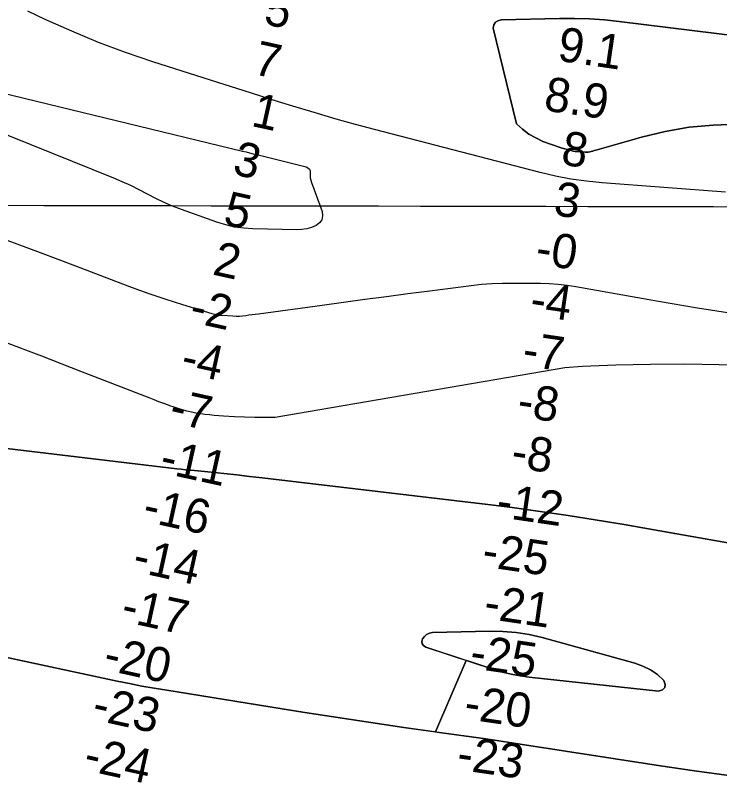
# Model space of a CAD drawing. Extents: x 3187622 to 3225504, y 800805 to 826213.
# Drawn here: x 3209836 to 3211213, y 811141 to 812641 of the extents above; entities that cross this region are included whole.
import ezdxf

# ---------------------------------------------------------------- set-up
doc = ezdxf.new("R2010")
doc.units = 0
for name, color, linetype in [('V-GRID-MAJR', 7, 'Continuous'), ('V-RIVR-RANG', 7, 'Continuous'), ('V-TOPO-DPTH', 7, 'Continuous'), ('V-TOPO-MINR', 7, 'Continuous'), ('V-TOPO-WATR', 7, 'Continuous')]:
    doc.layers.add(name, color=color, linetype=linetype)

msp = doc.modelspace()

# ---------------------------------------------------------------- linework, layer by layer
at = {"layer": 'V-GRID-MAJR'}
msp.add_spline([(3191808.85, 812309.639), (3197045.574, 812297.071), (3202282.3000000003, 812285.265), (3207519.028, 812274.221), (3212755.758, 812263.939), (3217992.489, 812254.4180000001), (3223229.221, 812245.659), (3223229.222, 812245.659)], degree=3, dxfattribs=at)
at = {"layer": 'V-TOPO-DPTH'}
for points in [[(3211270.022278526, 812597.12947018), (3211207.4428886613, 812605.1495014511), (3211017.172844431, 812628.8662761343), (3210988.0359697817, 812631.8459723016), (3210958.8556816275, 812633.9654529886), (3210929.6102732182, 812634.794610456), (3210900.321451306, 812634.7635524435), (3210786.083658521, 812632.1176080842), (3210779.8588953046, 812630.3260985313), (3210774.9574082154, 812627.2526138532), (3210772.040835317, 812622.256166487), (3210770.447538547, 812615.9777439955), (3210816.108862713, 812428.7625256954), (3210827.730350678, 812418.1743625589), (3210840.112476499, 812408.7347111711), (3210853.635559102, 812401.017827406), (3210867.919279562, 812394.449455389), (3210882.5417722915, 812388.8755193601), (3210890.1490025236, 812386.1183366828), (3210897.8102650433, 812383.5302292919), (3210905.552575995, 812381.1957348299), (3210913.3489192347, 812379.0303156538), (3210924.92253718, 812376.0201675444), (3210926.9820689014, 812375.5432503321), (3210931.1445746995, 812374.8504142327), (3210933.247548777, 812374.6344953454), (3210950.332092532, 812373.3435294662), (3210953.377725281, 812373.2757142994), (3210956.4018716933, 812373.4204270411), (3210959.3937886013, 812373.8839316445), (3210962.3642191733, 812374.5599641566), (3210965.3179414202, 812375.4001705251), (3210968.2714352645, 812376.2411783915), (3210971.224586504, 812377.083388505), (3210974.1775093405, 812377.9264001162), (3211060.4621121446, 812402.578250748), (3211106.83667625, 812413.656586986), (3211153.577411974, 812421.9953591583), (3211200.8674051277, 812426.2247852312), (3211248.523569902, 812427.7146472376)], [(3211248.523569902, 812427.7146472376), (3211200.8674051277, 812426.2247852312), (3211153.577411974, 812421.9953591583), (3211106.83667625, 812413.656586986), (3211060.4621121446, 812402.578250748), (3210974.1775093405, 812377.9264001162), (3210971.224586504, 812377.083388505), (3210968.2714352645, 812376.2411783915), (3210965.3179414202, 812375.4001705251), (3210962.3642191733, 812374.5599641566), (3210959.3937886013, 812373.8839316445), (3210956.4018716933, 812373.4204270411), (3210953.377725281, 812373.2757142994), (3210950.332092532, 812373.3435294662), (3210933.247548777, 812374.6344953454), (3210931.1445746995, 812374.8504142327), (3210926.9820689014, 812375.5432503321), (3210924.92253718, 812376.0201675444), (3210913.3489192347, 812379.0303156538), (3210905.552575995, 812381.1957348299), (3210897.8102650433, 812383.5302292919), (3210890.1490025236, 812386.1183366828), (3210882.5417722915, 812388.8755193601), (3210867.919279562, 812394.449455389), (3210853.635559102, 812401.017827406), (3210840.112476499, 812408.7347111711), (3210827.730350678, 812418.1743625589), (3210816.108862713, 812428.7625256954), (3210770.447538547, 812615.9777439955), (3210772.040835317, 812622.256166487), (3210774.9574082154, 812627.2526138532), (3210779.8588953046, 812630.3260985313), (3210786.083658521, 812632.1176080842), (3210900.321451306, 812634.7635524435), (3210929.6102732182, 812634.794610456), (3210958.8556816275, 812633.9654529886), (3210988.0359697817, 812631.8459723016), (3211017.172844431, 812628.8662761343), (3211207.4428886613, 812605.1495014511), (3211270.022278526, 812597.12947018)], [(3211245.9471352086, 812056.5698123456), (3211169.8366742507, 812068.5890381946), (3211093.842544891, 812081.3832428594), (3210932.124239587, 812109.880070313), (3210914.918854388, 812112.4772005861), (3210897.6608597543, 812114.5072622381), (3210880.3239509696, 812115.6867209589), (3210862.9344327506, 812116.2991110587), (3210809.0588850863, 812116.8700510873), (3210788.642733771, 812116.6740840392), (3210768.2576691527, 812115.9300897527), (3210747.919234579, 812114.3640546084), (3210727.611886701, 812112.2499922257), (3210707.3308438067, 812109.7007459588), (3210687.053670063, 812107.1213520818), (3210666.782300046, 812104.4967367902), (3210646.51479918, 812101.8419738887), (3210603.437886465, 812096.1506201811), (3210561.6372198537, 812090.6096861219), (3210519.839738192, 812085.0449076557), (3210478.0470339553, 812079.4443625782), (3210436.257514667, 812073.819973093), (3210311.358178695, 812056.9555433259), (3210305.1672443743, 812056.1112202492), (3210298.9778435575, 812055.2559080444), (3210292.790742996, 812054.3841121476), (3210286.6051759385, 812053.5013271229), (3210280.412816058, 812052.8012441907), (3210274.209956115, 812052.3535762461), (3210267.9913460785, 812052.2845307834), (3210261.76223598, 812052.4679003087), (3210239.661711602, 812053.7942521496), (3210234.943876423, 812054.2488721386), (3210230.266712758, 812054.9269619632), (3210225.6505563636, 812055.9402565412), (3210221.075071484, 812057.1770209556), (3210163.9134803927, 812074.8664650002), (3210130.900643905, 812085.4428452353), (3210098.037766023, 812096.4525171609), (3210065.399826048, 812108.1121266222), (3210032.911844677, 812120.2050277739), (3209954.221241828, 812150.3882128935), (3209885.7286309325, 812176.3109485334), (3209817.086539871, 812201.8260015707)], [(3211245.9471352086, 812056.5698123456), (3211169.8366742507, 812068.5890381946), (3211093.842544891, 812081.3832428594), (3210932.124239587, 812109.880070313), (3210914.918854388, 812112.4772005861), (3210897.6608597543, 812114.5072622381), (3210880.3239509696, 812115.6867209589), (3210862.9344327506, 812116.2991110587), (3210809.0588850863, 812116.8700510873), (3210788.642733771, 812116.6740840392), (3210768.2576691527, 812115.9300897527), (3210747.919234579, 812114.3640546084), (3210727.611886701, 812112.2499922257), (3210707.3308438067, 812109.7007459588), (3210687.053670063, 812107.1213520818), (3210666.782300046, 812104.4967367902), (3210646.51479918, 812101.8419738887), (3210603.437886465, 812096.1506201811), (3210561.6372198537, 812090.6096861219), (3210519.839738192, 812085.0449076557), (3210478.0470339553, 812079.4443625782), (3210436.257514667, 812073.819973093), (3210311.358178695, 812056.9555433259), (3210305.1672443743, 812056.1112202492), (3210298.9778435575, 812055.2559080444), (3210292.790742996, 812054.3841121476), (3210286.6051759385, 812053.5013271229), (3210280.412816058, 812052.8012441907), (3210274.209956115, 812052.3535762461), (3210267.9913460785, 812052.2845307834), (3210261.76223598, 812052.4679003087), (3210239.661711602, 812053.7942521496), (3210234.943876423, 812054.2488721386), (3210230.266712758, 812054.9269619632), (3210225.6505563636, 812055.9402565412), (3210221.075071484, 812057.1770209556), (3210163.9134803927, 812074.8664650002), (3210130.900643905, 812085.4428452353), (3210098.037766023, 812096.4525171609), (3210065.399826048, 812108.1121266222), (3210032.911844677, 812120.2050277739), (3209954.221241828, 812150.3882128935), (3209885.7286309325, 812176.3109485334), (3209817.086539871, 812201.8260015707)], [(3208682.3973499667, 811849.3487392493), (3208809.0894297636, 811800.6359104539), (3208833.650088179, 811789.9759273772), (3208857.4792340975, 811778.0018640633), (3209299.923298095, 811523.7908727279), (3209321.519257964, 811515.580307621), (3209343.2754816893, 811507.8448685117), (3209365.2721011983, 811500.8221183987), (3209387.428984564, 811494.2744942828), (3209493.794791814, 811464.7177258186), (3209569.425573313, 811444.4438656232), (3209645.283514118, 811425.0958602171), (3209721.48219388, 811407.1366369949), (3209797.9080329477, 811390.1032685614), (3210035.27178573, 811339.4722118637), (3210059.452709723, 811334.5094994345), (3210083.680293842, 811329.7969807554), (3210107.977868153, 811325.4597527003), (3210132.322102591, 811321.3727183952), (3210402.3562452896, 811278.1827046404), (3210466.8513198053, 811268.0698594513), (3210531.385842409, 811258.2209171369), (3210595.9795371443, 811248.767829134), (3210657.6945209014, 811239.9935318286)], [(3209448.3477831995, 811838.3530898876), (3210151.8507927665, 811754.6236554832), (3210160.5027445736, 811753.6200000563), (3210169.158437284, 811752.6506718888), (3210177.81974135, 811751.7328346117), (3210186.484786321, 811750.8493245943), (3210219.13805197, 811747.6179877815), (3210244.1245713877, 811745.0713782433), (3210269.100472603, 811742.4272049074), (3210294.0604465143, 811739.6366858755), (3210319.0098022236, 811736.7486030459), (3210771.2926006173, 811683.0496087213), (3210807.8904217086, 811678.5057129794), (3210844.452578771, 811673.7012146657), (3210880.961239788, 811668.5058124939), (3210917.434236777, 811663.0498077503), (3210953.862161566, 811657.2875988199), (3210990.26566566, 811651.3778019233), (3211026.6325387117, 811645.2466230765), (3211062.9749910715, 811638.9678562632), (3211451.0351607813, 811570.7075181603)], [(3211451.0351607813, 811570.7075181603), (3211062.9749910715, 811638.9678562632), (3211026.6325387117, 811645.2466230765), (3210990.26566566, 811651.3778019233), (3210953.862161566, 811657.2875988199), (3210917.434236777, 811663.0498077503), (3210880.961239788, 811668.5058124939), (3210844.452578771, 811673.7012146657), (3210807.8904217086, 811678.5057129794), (3210771.2926006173, 811683.0496087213), (3210319.0098022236, 811736.7486030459), (3210294.0604465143, 811739.6366858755), (3210269.100472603, 811742.4272049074), (3210244.1245713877, 811745.0713782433), (3210219.13805197, 811747.6179877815), (3210186.484786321, 811750.8493245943), (3210177.81974135, 811751.7328346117), (3210169.158437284, 811752.6506718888), (3210160.5027445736, 811753.6200000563), (3210151.8507927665, 811754.6236554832), (3209448.3477831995, 811838.3530898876)], [(3210657.6945209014, 811239.9935318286), (3210717.510343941, 811379.9128978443), (3210638.879548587, 811405.7588793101), (3210634.633374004, 811408.7193258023), (3210631.8735280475, 811412.2874371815), (3210631.343175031, 811416.7670458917), (3210632.2991506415, 811421.854319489), (3210636.014982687, 811426.7906271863), (3210640.4012461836, 811430.6573346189), (3210645.793156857, 811432.919641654), (3210651.855498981, 811434.1123484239), (3210763.6975931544, 811437.0228231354), (3210789.748933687, 811436.5452406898), (3210815.615373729, 811434.5497378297), (3210841.204463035, 811430.277354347), (3210866.608651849, 811424.4870504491), (3211047.740777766, 811374.6601161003), (3211063.496172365, 811368.8963097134), (3211078.330485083, 811361.5924351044), (3211091.783174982, 811351.978458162), (3211104.314782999, 811340.8244129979), (3211106.8685636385, 811333.0077010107), (3211106.4757750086, 811326.6461944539)], [(3211106.4757750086, 811326.6461944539), (3211106.8685636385, 811333.0077010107), (3211104.314782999, 811340.8244129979), (3211091.783174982, 811351.978458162), (3211078.330485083, 811361.5924351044), (3211063.496172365, 811368.8963097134), (3211047.740777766, 811374.6601161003), (3210866.608651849, 811424.4870504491), (3210841.204463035, 811430.277354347), (3210815.615373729, 811434.5497378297), (3210789.748933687, 811436.5452406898), (3210763.6975931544, 811437.0228231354), (3210651.855498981, 811434.1123484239), (3210645.793156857, 811432.919641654), (3210640.4012461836, 811430.6573346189), (3210636.014982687, 811426.7906271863), (3210632.2991506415, 811421.854319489), (3210631.343175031, 811416.7670458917), (3210631.8735280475, 811412.2874371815), (3210634.633374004, 811408.7193258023), (3210638.879548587, 811405.7588793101), (3210771.6860014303, 811362.1053323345), (3210788.733803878, 811357.0911525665), (3210805.9386667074, 811352.8041025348), (3210823.379120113, 811349.6077471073), (3210840.976633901, 811347.1385214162), (3211093.903920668, 811319.7440030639), (3211101.6631324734, 811322.4674960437), (3211106.4757750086, 811326.6461944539)], [(3211231.033889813, 811154.636118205), (3211164.4688016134, 811164.1444895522), (3211097.962404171, 811174.078283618), (3210823.581496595, 811216.4061141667), (3210806.7543007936, 811218.963504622), (3210789.9197467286, 811221.4707191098), (3210773.0741552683, 811223.9026696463), (3210756.221205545, 811226.2844442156), (3210660.6126799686, 811239.578644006), (3210595.9795371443, 811248.767829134), (3210531.385842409, 811258.2209171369), (3210466.8513198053, 811268.0698594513), (3210402.3562452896, 811278.1827046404), (3210132.322102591, 811321.3727183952), (3210107.977868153, 811325.4597527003), (3210083.680293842, 811329.7969807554), (3210059.452709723, 811334.5094994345), (3210035.27178573, 811339.4722118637), (3209797.9080329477, 811390.1032685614)], [(3211106.4757750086, 811326.6461944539), (3211101.6631324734, 811322.4674960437), (3211093.903920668, 811319.7440030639), (3210840.976633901, 811347.1385214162), (3210823.379120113, 811349.6077471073), (3210805.9386667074, 811352.8041025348), (3210788.733803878, 811357.0911525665), (3210771.6860014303, 811362.1053323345), (3210722.6786424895, 811378.214075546), (3210717.510343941, 811379.9128978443), (3210657.6945209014, 811239.9935318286), (3210665.7347154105, 811238.8664338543)], [(3210665.7347154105, 811238.8664338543), (3210756.221205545, 811226.2844442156), (3210773.0741552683, 811223.9026696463), (3210789.9197467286, 811221.4707191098), (3210806.7543007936, 811218.963504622), (3210823.581496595, 811216.4061141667), (3211097.962404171, 811174.078283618), (3211164.4688016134, 811164.1444895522), (3211231.033889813, 811154.636118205)]]:
    msp.add_lwpolyline(points, dxfattribs=at)
at = {"layer": 'V-TOPO-MINR'}
for points in [[(3211224.9828848, 812295.2244481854), (3210983.4755559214, 812313.4865663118), (3210952.9579495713, 812316.6165529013), (3210922.6188593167, 812320.8222699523), (3210892.547543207, 812326.6415826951), (3210862.654743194, 812333.5366259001), (3210538.401772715, 812417.5165376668), (3210501.076921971, 812427.4687328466), (3210463.8528272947, 812437.7749780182), (3210426.7798667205, 812448.6122981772), (3210389.8076622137, 812459.8036683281), (3210385.453084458, 812461.1558400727), (3210350.7467924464, 812471.978139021), (3210316.0578612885, 812482.8555726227), (3210281.394971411, 812493.8157082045), (3210246.749442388, 812504.8309784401), (3210105.3396090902, 812549.9768579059), (3210051.723467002, 812568.2598416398), (3209998.6479601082, 812587.9190192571), (3209946.3834060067, 812609.6424876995), (3209894.6594870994, 812632.7421500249), (3209860.9133725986, 812648.6136690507)], [(3209785.369497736, 812495.0860139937), (3210280.1827369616, 812375.4933134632), (3210287.282253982, 812373.7719772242), (3210294.3800995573, 812372.04379769), (3210301.4754379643, 812370.3053532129), (3210308.569104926, 812368.560065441), (3210404.79006205, 812344.8125616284), (3210408.448653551, 812342.9002522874), (3210411.184050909, 812340.3611636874), (3210412.5346570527, 812336.8819061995), (3210412.9620690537, 812332.7758694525), (3210412.6648696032, 812327.9694675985), (3210412.8315939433, 812323.2136750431), (3210413.69420397, 812318.5337964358), (3210415.0207377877, 812313.9045271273), (3210435.9261707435, 812257.2097508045), (3210436.8630443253, 812248.8148813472), (3210435.668406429, 812241.2853327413)], [(3210435.668406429, 812241.2853327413), (3210431.276501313, 812235.0537654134), (3210424.7530847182, 812229.6875189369), (3210415.539073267, 812226.057197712), (3210406.131500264, 812223.3253338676), (3210396.433584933, 812221.9411560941), (3210386.5421080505, 812221.455435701), (3210300.790771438, 812223.3304183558), (3210282.792440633, 812224.5959216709), (3210265.002946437, 812226.9948296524), (3210247.5267071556, 812231.0938446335), (3210230.2593044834, 812236.3262642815), (3210160.836412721, 812261.0840567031), (3210143.7996059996, 812267.6468765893), (3210127.0151272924, 812274.7654057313), (3210110.609140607, 812282.7174987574), (3210094.4554819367, 812291.2253010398), (3210078.3415206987, 812299.8375570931), (3210062.0273588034, 812308.0315319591), (3210045.4128959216, 812315.5980850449), (3210028.5982323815, 812322.7463569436), (3209661.4004452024, 812470.6509148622)], [(3211245.9471352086, 812056.5698123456), (3211169.8366742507, 812068.5890381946), (3211093.842544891, 812081.3832428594), (3210932.124239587, 812109.880070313), (3210914.918854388, 812112.4772005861), (3210897.6608597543, 812114.5072622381), (3210880.3239509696, 812115.6867209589), (3210862.9344327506, 812116.2991110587), (3210809.0588850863, 812116.8700510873), (3210788.642733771, 812116.6740840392), (3210768.2576691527, 812115.9300897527), (3210747.919234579, 812114.3640546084), (3210727.611886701, 812112.2499922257), (3210707.3308438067, 812109.7007459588), (3210687.053670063, 812107.1213520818), (3210666.782300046, 812104.4967367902), (3210646.51479918, 812101.8419738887), (3210603.437886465, 812096.1506201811), (3210561.6372198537, 812090.6096861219), (3210519.839738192, 812085.0449076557), (3210478.0470339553, 812079.4443625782), (3210436.257514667, 812073.819973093), (3210311.358178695, 812056.9555433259), (3210305.1672443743, 812056.1112202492), (3210298.9778435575, 812055.2559080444), (3210292.790742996, 812054.3841121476), (3210286.6051759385, 812053.5013271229), (3210280.412816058, 812052.8012441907), (3210274.209956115, 812052.3535762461), (3210267.9913460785, 812052.2845307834), (3210261.76223598, 812052.4679003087), (3210239.661711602, 812053.7942521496), (3210234.943876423, 812054.2488721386), (3210230.266712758, 812054.9269619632), (3210225.6505563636, 812055.9402565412), (3210221.075071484, 812057.1770209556), (3210163.9134803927, 812074.8664650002), (3210130.900643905, 812085.4428452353), (3210098.037766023, 812096.4525171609), (3210065.399826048, 812108.1121266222), (3210032.911844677, 812120.2050277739), (3209954.221241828, 812150.3882128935), (3209885.7286309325, 812176.3109485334), (3209817.086539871, 812201.8260015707)], [(3211279.746871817, 811955.4331288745), (3211212.488771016, 811957.8816039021), (3211145.2248229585, 811959.116095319), (3211077.9521040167, 811958.52961132), (3211010.673537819, 811956.7291437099), (3210944.8975280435, 811954.0773955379), (3210910.609477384, 811951.8320124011), (3210344.000152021, 811854.8477855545), (3210324.1628259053, 811854.5322145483), (3210304.330621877, 811854.5640325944), (3210284.506100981, 811855.1169342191), (3210264.6867021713, 811856.0172248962), (3210243.237859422, 811857.2741897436), (3210234.155719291, 811857.9026259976), (3210225.0855529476, 811858.6584902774), (3210216.0333472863, 811859.6054965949), (3210206.9931154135, 811860.6799309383), (3210194.1656547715, 811862.3418795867), (3210191.5568332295, 811862.7267870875), (3210188.9595656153, 811863.1725565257), (3210186.379628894, 811863.7096188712), (3210183.811246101, 811864.3075431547), (3210171.8583729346, 811867.3134088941), (3210163.3620521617, 811869.5897864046), (3210154.9186925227, 811872.0387742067), (3210146.554774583, 811874.7466774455), (3210138.243817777, 811877.6271909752), (3210135.788284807, 811878.5208736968), (3210126.301301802, 811882.009651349), (3210116.8302266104, 811885.5406651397), (3210107.3830131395, 811889.1350331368), (3210097.951707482, 811892.7716372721), (3209964.2785864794, 811944.8293498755), (3209887.931374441, 811974.2846064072), (3209811.4624696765, 812003.417380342)], [(3211451.0351607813, 811570.7075181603), (3211062.9749910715, 811638.9678562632), (3211026.6325387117, 811645.2466230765), (3210990.26566566, 811651.3778019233), (3210953.862161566, 811657.2875988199), (3210917.434236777, 811663.0498077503), (3210880.961239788, 811668.5058124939), (3210844.452578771, 811673.7012146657), (3210807.8904217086, 811678.5057129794), (3210771.2926006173, 811683.0496087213), (3210319.0098022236, 811736.7486030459), (3210294.0604465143, 811739.6366858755), (3210269.100472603, 811742.4272049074), (3210244.1245713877, 811745.0713782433), (3210219.13805197, 811747.6179877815), (3210186.484786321, 811750.8493245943), (3210177.81974135, 811751.7328346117), (3210169.158437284, 811752.6506718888), (3210160.5027445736, 811753.6200000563), (3210151.8507927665, 811754.6236554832), (3209448.3477831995, 811838.3530898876)], [(3211106.4757750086, 811326.6461944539), (3211106.8685636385, 811333.0077010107), (3211104.314782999, 811340.8244129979), (3211091.783174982, 811351.978458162), (3211078.330485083, 811361.5924351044), (3211063.496172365, 811368.8963097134), (3211047.740777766, 811374.6601161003), (3210866.608651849, 811424.4870504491), (3210841.204463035, 811430.277354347), (3210815.615373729, 811434.5497378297), (3210789.748933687, 811436.5452406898), (3210763.6975931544, 811437.0228231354), (3210651.855498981, 811434.1123484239), (3210645.793156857, 811432.919641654), (3210640.4012461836, 811430.6573346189), (3210636.014982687, 811426.7906271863), (3210632.2991506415, 811421.854319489), (3210631.343175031, 811416.7670458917), (3210631.8735280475, 811412.2874371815), (3210634.633374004, 811408.7193258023), (3210638.879548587, 811405.7588793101), (3210771.6860014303, 811362.1053323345), (3210788.733803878, 811357.0911525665), (3210805.9386667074, 811352.8041025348), (3210823.379120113, 811349.6077471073), (3210840.976633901, 811347.1385214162), (3211093.903920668, 811319.7440030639), (3211101.6631324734, 811322.4674960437), (3211106.4757750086, 811326.6461944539)], [(3211078.330485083, 811361.5924351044), (3211063.496172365, 811368.8963097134), (3211047.740777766, 811374.6601161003), (3210866.608651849, 811424.4870504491), (3210841.204463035, 811430.277354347), (3210815.615373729, 811434.5497378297), (3210789.748933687, 811436.5452406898), (3210763.6975931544, 811437.0228231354), (3210651.855498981, 811434.1123484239), (3210645.793156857, 811432.919641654), (3210640.4012461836, 811430.6573346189), (3210636.014982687, 811426.7906271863), (3210632.2991506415, 811421.854319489), (3210631.343175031, 811416.7670458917), (3210631.8735280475, 811412.2874371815), (3210634.633374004, 811408.7193258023), (3210638.879548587, 811405.7588793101), (3210771.6860014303, 811362.1053323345), (3210788.733803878, 811357.0911525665), (3210805.9386667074, 811352.8041025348), (3210823.379120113, 811349.6077471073), (3210840.976633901, 811347.1385214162), (3211093.903920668, 811319.7440030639), (3211101.6631324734, 811322.4674960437), (3211106.4757750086, 811326.6461944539), (3211106.8685636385, 811333.0077010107), (3211104.314782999, 811340.8244129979), (3211091.783174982, 811351.978458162), (3211078.330485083, 811361.5924351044)], [(3211231.033889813, 811154.636118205), (3211164.4688016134, 811164.1444895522), (3211097.962404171, 811174.078283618), (3210823.581496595, 811216.4061141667), (3210806.7543007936, 811218.963504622), (3210789.9197467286, 811221.4707191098), (3210773.0741552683, 811223.9026696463), (3210756.221205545, 811226.2844442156), (3210660.6126799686, 811239.578644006), (3210595.9795371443, 811248.767829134), (3210531.385842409, 811258.2209171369), (3210466.8513198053, 811268.0698594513), (3210402.3562452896, 811278.1827046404), (3210132.322102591, 811321.3727183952), (3210107.977868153, 811325.4597527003), (3210083.680293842, 811329.7969807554), (3210059.452709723, 811334.5094994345), (3210035.27178573, 811339.4722118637), (3209797.9080329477, 811390.1032685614)]]:
    msp.add_lwpolyline(points, dxfattribs=at)
at = {"layer": 'V-TOPO-WATR'}
msp.add_lwpolyline([(3211248.523569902, 812427.7146472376), (3211200.8674051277, 812426.2247852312), (3211153.577411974, 812421.9953591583), (3211106.83667625, 812413.656586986), (3211060.4621121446, 812402.578250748), (3210974.1775093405, 812377.9264001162), (3210971.224586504, 812377.083388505), (3210968.2714352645, 812376.2411783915), (3210965.3179414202, 812375.4001705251), (3210962.3642191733, 812374.5599641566), (3210959.3937886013, 812373.8839316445), (3210956.4018716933, 812373.4204270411), (3210953.377725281, 812373.2757142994), (3210950.332092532, 812373.3435294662), (3210933.247548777, 812374.6344953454), (3210931.1445746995, 812374.8504142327), (3210926.9820689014, 812375.5432503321), (3210924.92253718, 812376.0201675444), (3210913.3489192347, 812379.0303156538), (3210905.552575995, 812381.1957348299), (3210897.8102650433, 812383.5302292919), (3210890.1490025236, 812386.1183366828), (3210882.5417722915, 812388.8755193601), (3210867.919279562, 812394.449455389), (3210853.635559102, 812401.017827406), (3210840.112476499, 812408.7347111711), (3210827.730350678, 812418.1743625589), (3210816.108862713, 812428.7625256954), (3210770.447538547, 812615.9777439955), (3210772.040835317, 812622.256166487), (3210774.9574082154, 812627.2526138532), (3210779.8588953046, 812630.3260985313), (3210786.083658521, 812632.1176080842), (3210900.321451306, 812634.7635524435), (3210929.6102732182, 812634.794610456), (3210958.8556816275, 812633.9654529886), (3210988.0359697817, 812631.8459723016), (3211017.172844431, 812628.8662761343), (3211207.4428886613, 812605.1495014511), (3211270.022278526, 812597.12947018)], dxfattribs=at)

# ---------------------------------------------------------------- texts
at = {"layer": 'V-RIVR-RANG'}
for s, rotation, p in [('5', 347.60133333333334, (3210319.7787732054, 812624.342532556)), ('9.1', 351.6997222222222, (3210894.3514827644, 812552.4954405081)), ('7', 347.60133333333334, (3210298.934263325, 812526.5520797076)), ('8.9', 351.6997222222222, (3210867.762560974, 812455.347891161)), ('1', 347.60133333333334, (3210295.3507939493, 812424.96696207)), ('8', 351.6997222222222, (3210901.4674415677, 812349.4029828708)), ('3', 347.60133333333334, (3210258.790008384, 812330.6303532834)), ('3', 351.6997222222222, (3210886.885276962, 812250.5027776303)), ('5', 347.60133333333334, (3210240.521773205, 812232.273532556)), ('-0', 351.6997222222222, (3210851.159779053, 812154.6880099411)), ('2', 347.60133333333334, (3210219.6772633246, 812134.4830797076)), ('-4', 351.6997222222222, (3210840.2318448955, 812055.2546920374)), ('-2', 347.60133333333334, (3210174.099516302, 812042.128758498)), ('-7', 351.6997222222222, (3210825.38766383, 811956.3925662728)), ('-4', 347.60133333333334, (3210157.1194184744, 811943.4887538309)), ('-8', 351.6997222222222, (3210815.5027955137, 811856.8069304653)), ('-7', 347.60133333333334, (3210134.4715163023, 811846.094758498)), ('-8', 351.6997222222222, (3210803.5307955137, 811757.5269304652)), ('-11', 347.60133333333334, (3210115.944653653, 811747.7935745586)), ('-12', 351.6997222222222, (3210774.330709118, 811660.7591758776)), ('-16', 347.60133333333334, (3210082.476397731, 811652.7783243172)), ('-25', 351.6997222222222, (3210746.6977214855, 811563.7629444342)), ('-14', 347.60133333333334, (3210062.920025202, 811554.7046875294)), ('-21', 351.6997222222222, (3210750.1246926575, 811462.2362553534)), ('-17', 347.60133333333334, (3210040.271123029, 811457.3096921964)), ('-20', 347.60133333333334, (3210005.7723572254, 811362.5209891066)), ('-25', 351.6997222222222, (3210722.7527214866, 811365.2019444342)), ('-20', 351.6997222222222, (3210711.5627708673, 811265.8067060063)), ('-23', 347.60133333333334, (3209983.6397099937, 811265.013720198)), ('-24', 347.60133333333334, (3209967.1748671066, 811166.2604419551)), ('-23', 351.6997222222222, (3210697.2406227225, 811166.8694212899))]:
    msp.add_text(s, height=67, rotation=rotation, dxfattribs=at).set_placement(p)

doc.saveas('drawing.dxf')
